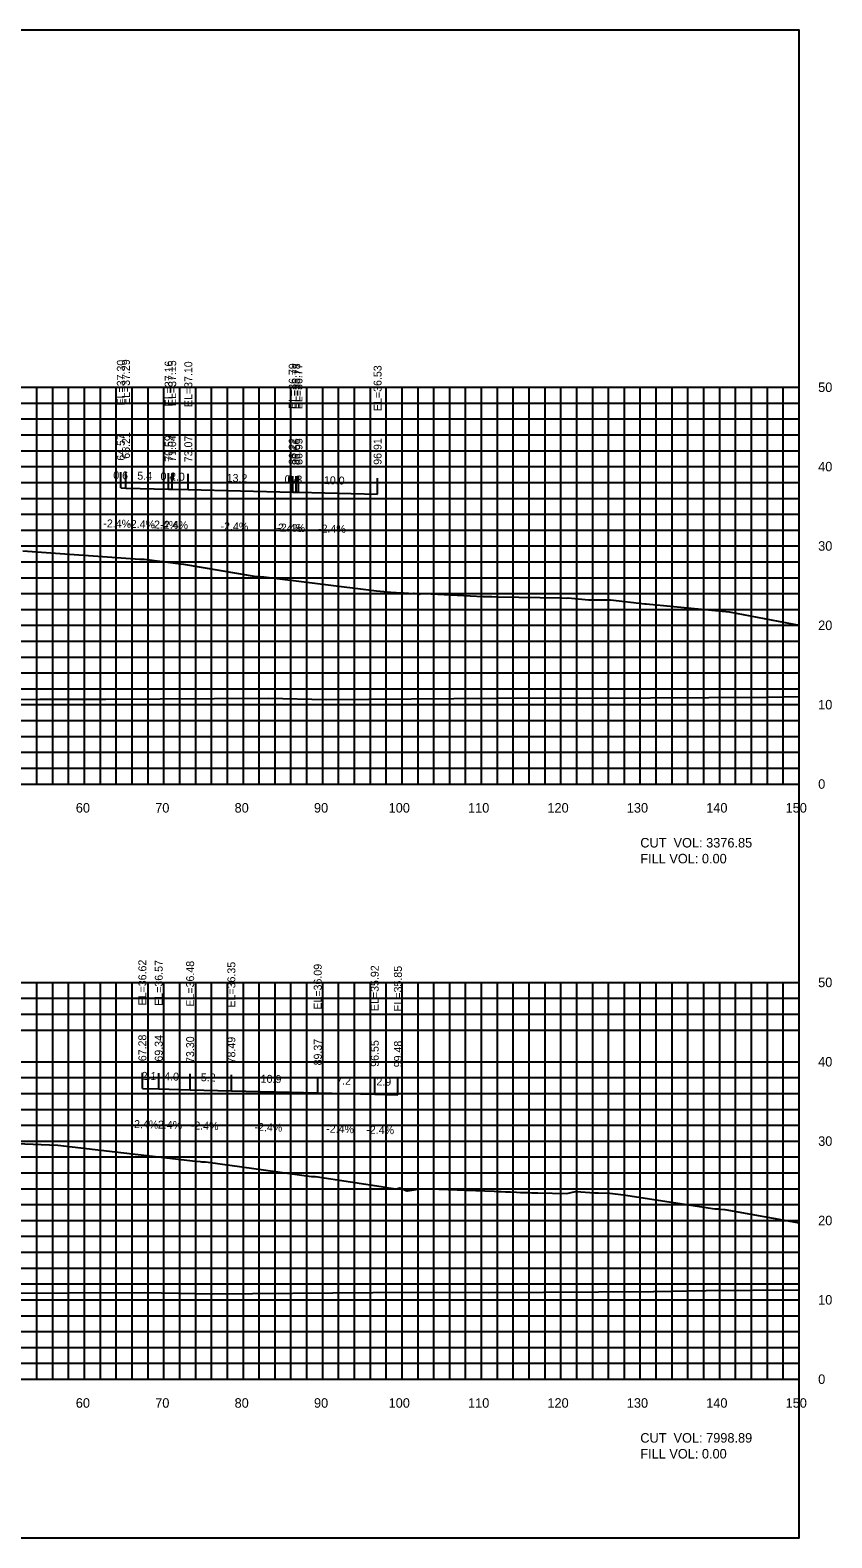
# Model space of a CAD drawing. Extents: x 1800880 to 1818864, y 245271 to 250560.
# Drawn here: x 1811286 to 1811386.9, y 250355.3 to 250545.3 of the extents above; entities that cross this region are included whole.
import ezdxf

# ---------------------------------------------------------------- set-up
doc = ezdxf.new("R2010")
doc.units = 0
for name, color, linetype in [('33', 7, 'Continuous'), ('ANNO-TXT', 7, 'Continuous'), ('CL-CNST', 7, 'Continuous'), ('DESIGN - DRAINAGE - Bridges', 7, 'Continuous'), ('DRAINAGETXT', 7, 'Continuous'), ('Level 37', 7, 'Continuous'), ('Level 46', 7, 'Continuous'), ('Level 62', 7, 'Continuous'), ('SHT-BDR', 7, 'Continuous')]:
    doc.layers.add(name, color=color, linetype=linetype)

msp = doc.modelspace()

# ---------------------------------------------------------------- linework, layer by layer
at = {"layer": 'CL-CNST'}
for points in [[(1811285.06, 250479.72), (1811299.78, 250478.65), (1811299.96, 250478.65), (1811300.32, 250478.65), (1811305.3, 250478.02), (1811314.42, 250476.48), (1811314.7, 250476.48), (1811314.92, 250476.48), (1811315.4, 250476.41), (1811329.6, 250474.68), (1811331.85, 250474.45), (1811331.87, 250474.45), (1811331.93, 250474.44), (1811332, 250474.44), (1811332.06, 250474.44), (1811332.12, 250474.43), (1811332.17, 250474.43), (1811332.22, 250474.43), (1811332.24, 250474.43), (1811332.99, 250474.43), (1811334.24, 250474.34), (1811334.29, 250474.35), (1811334.36, 250474.34), (1811334.45, 250474.34), (1811334.53, 250474.34), (1811334.96, 250474.26), (1811335.23, 250474.31), (1811336.47, 250474.28), (1811336.48, 250474.28), (1811343.02, 250473.97), (1811343.55, 250473.94), (1811343.57, 250473.94), (1811344.12, 250473.94), (1811344.8, 250473.91), (1811352.92, 250473.78), (1811353.55, 250473.75), (1811353.73, 250473.8), (1811353.75, 250473.8), (1811356.29, 250473.54), (1811359.06, 250473.52), (1811363.37, 250473.03), (1811363.56, 250473.03), (1811374.03, 250472.01), (1811382.82, 250470.35)], [(1811284.26, 250405.03), (1811289.45, 250404.8), (1811305.01, 250403), (1811306.81, 250402.8), (1811307.39, 250402.74), (1811307.56, 250402.72), (1811308.06, 250402.71), (1811308.07, 250402.71), (1811308.4, 250402.67), (1811321.41, 250400.84), (1811321.59, 250400.84), (1811321.9, 250400.84), (1811330.71, 250399.5), (1811330.81, 250399.48), (1811332.06, 250399.3), (1811332.06, 250399.3), (1811332.06, 250399.3), (1811332.07, 250399.3), (1811332.07, 250399.3), (1811332.08, 250399.3), (1811332.1, 250399.31), (1811332.13, 250399.31), (1811332.23, 250399.34), (1811332.54, 250399.41), (1811333.13, 250399.18), (1811333.3, 250399.11), (1811333.35, 250399.09), (1811333.37, 250399.08), (1811333.39, 250399.08), (1811333.4, 250399.07), (1811333.49, 250399.06), (1811335.08, 250399.31), (1811337.45, 250399.26), (1811344.43, 250398.99), (1811344.83, 250398.98), (1811345.3, 250398.96), (1811345.83, 250398.93), (1811346.46, 250398.91), (1811347.22, 250398.88), (1811347.73, 250398.86), (1811348.01, 250398.85), (1811348.45, 250398.84), (1811348.82, 250398.83), (1811349.14, 250398.82), (1811349.43, 250398.81), (1811349.68, 250398.81), (1811349.9, 250398.8), (1811353.57, 250398.7), (1811354.67, 250398.97), (1811354.74, 250398.97), (1811357.05, 250398.82), (1811357.12, 250398.82), (1811357.56, 250398.82), (1811358.99, 250398.74), (1811360.69, 250398.56), (1811372.2, 250396.79), (1811372.21, 250396.79), (1811372.72, 250396.79), (1811372.86, 250396.77), (1811372.87, 250396.76), (1811373.42, 250396.69), (1811373.45, 250396.69), (1811382.82, 250395.02)]]:
    msp.add_lwpolyline(points, dxfattribs=at)
at = {"layer": 'DESIGN - DRAINAGE - Bridges'}
for p, q in [((1811382.82, 250450.32), (1811382.82, 250500.32)), ((1811382.88, 250500.32), (1811382.82, 250500.32)), ((1811382.88, 250490.32), (1811382.82, 250490.32)), ((1811382.88, 250480.32), (1811382.82, 250480.32)), ((1811382.88, 250470.32), (1811382.82, 250470.32)), ((1811382.88, 250460.32), (1811382.82, 250460.32)), ((1811082.82, 250450.32), (1811382.82, 250450.32)), ((1811292.82, 250450.26), (1811292.82, 250450.32)), ((1811302.82, 250450.26), (1811302.82, 250450.32)), ((1811312.82, 250450.26), (1811312.82, 250450.32)), ((1811322.82, 250450.26), (1811322.82, 250450.32)), ((1811332.82, 250450.26), (1811332.82, 250450.32)), ((1811342.82, 250450.26), (1811342.82, 250450.32)), ((1811352.82, 250450.26), (1811352.82, 250450.32)), ((1811362.82, 250450.26), (1811362.82, 250450.32)), ((1811372.82, 250450.26), (1811372.82, 250450.32)), ((1811382.82, 250450.26), (1811382.82, 250450.32)), ((1811382.88, 250450.32), (1811382.82, 250450.32)), ((1811382.82, 250375.32), (1811382.82, 250425.32)), ((1811382.88, 250425.32), (1811382.82, 250425.32)), ((1811382.88, 250415.32), (1811382.82, 250415.32)), ((1811382.88, 250405.32), (1811382.82, 250405.32)), ((1811382.88, 250395.32), (1811382.82, 250395.32)), ((1811382.88, 250385.32), (1811382.82, 250385.32)), ((1811082.82, 250375.32), (1811382.82, 250375.32)), ((1811292.82, 250375.26), (1811292.82, 250375.32)), ((1811302.82, 250375.26), (1811302.82, 250375.32)), ((1811312.82, 250375.26), (1811312.82, 250375.32)), ((1811322.82, 250375.26), (1811322.82, 250375.32)), ((1811332.82, 250375.26), (1811332.82, 250375.32)), ((1811342.82, 250375.26), (1811342.82, 250375.32)), ((1811352.82, 250375.26), (1811352.82, 250375.32)), ((1811362.82, 250375.26), (1811362.82, 250375.32)), ((1811372.82, 250375.26), (1811372.82, 250375.32)), ((1811382.82, 250375.26), (1811382.82, 250375.32)), ((1811382.88, 250375.32), (1811382.82, 250375.32))]:
    msp.add_line(p, q, dxfattribs=at)
at = {"layer": 'Level 37'}
for p, q in [((1811297.39, 250487.63), (1811297.39, 250489.63)), ((1811298.03, 250487.61), (1811298.03, 250489.61)), ((1811303.41, 250487.48), (1811303.41, 250489.48)), ((1811303.86, 250487.47), (1811303.86, 250489.47)), ((1811305.89, 250487.42), (1811305.89, 250489.42)), ((1811319.04, 250487.11), (1811319.04, 250489.11)), ((1811319.48, 250487.1), (1811319.48, 250489.1)), ((1811319.77, 250487.09), (1811319.77, 250489.09)), ((1811329.73, 250486.85), (1811329.73, 250488.85)), ((1811300.1, 250411.94), (1811300.1, 250413.94)), ((1811302.16, 250411.89), (1811302.16, 250413.89)), ((1811306.12, 250411.8), (1811306.12, 250413.8)), ((1811311.31, 250411.67), (1811311.31, 250413.67)), ((1811322.19, 250411.41), (1811322.19, 250413.41)), ((1811329.37, 250411.24), (1811329.37, 250413.24)), ((1811332.29, 250411.17), (1811332.29, 250413.17))]:
    msp.add_line(p, q, dxfattribs=at)
msp.add_lwpolyline([(1811082.82, 250355.32), (1811382.82, 250355.32), (1811382.82, 250545.32), (1811082.82, 250545.32)], close=True, dxfattribs=at)
at = {"layer": 'Level 46'}
for p, q in [((1811082.82, 250500.32), (1811382.82, 250500.32)), ((1811286.82, 250450.32), (1811286.82, 250500.32)), ((1811288.82, 250450.32), (1811288.82, 250500.32)), ((1811290.82, 250450.32), (1811290.82, 250500.32)), ((1811292.82, 250450.32), (1811292.82, 250500.32)), ((1811294.82, 250450.32), (1811294.82, 250500.32)), ((1811296.82, 250450.32), (1811296.82, 250500.32)), ((1811298.82, 250450.32), (1811298.82, 250500.32)), ((1811300.82, 250450.32), (1811300.82, 250500.32)), ((1811302.82, 250450.32), (1811302.82, 250500.32)), ((1811304.82, 250450.32), (1811304.82, 250500.32)), ((1811306.82, 250450.32), (1811306.82, 250500.32)), ((1811308.82, 250450.32), (1811308.82, 250500.32)), ((1811310.82, 250450.32), (1811310.82, 250500.32)), ((1811312.82, 250450.32), (1811312.82, 250500.32)), ((1811314.82, 250450.32), (1811314.82, 250500.32)), ((1811316.82, 250450.32), (1811316.82, 250500.32)), ((1811318.82, 250450.32), (1811318.82, 250500.32)), ((1811320.82, 250450.32), (1811320.82, 250500.32)), ((1811322.82, 250450.32), (1811322.82, 250500.32)), ((1811324.82, 250450.32), (1811324.82, 250500.32)), ((1811326.82, 250450.32), (1811326.82, 250500.32)), ((1811328.82, 250450.32), (1811328.82, 250500.32)), ((1811330.82, 250450.32), (1811330.82, 250500.32)), ((1811332.82, 250450.32), (1811332.82, 250500.32)), ((1811334.82, 250450.32), (1811334.82, 250500.32)), ((1811336.82, 250450.32), (1811336.82, 250500.32)), ((1811338.82, 250450.32), (1811338.82, 250500.32)), ((1811340.82, 250450.32), (1811340.82, 250500.32)), ((1811342.82, 250450.32), (1811342.82, 250500.32)), ((1811344.82, 250450.32), (1811344.82, 250500.32)), ((1811346.82, 250450.32), (1811346.82, 250500.32)), ((1811348.82, 250450.32), (1811348.82, 250500.32)), ((1811350.82, 250450.32), (1811350.82, 250500.32)), ((1811352.82, 250450.32), (1811352.82, 250500.32)), ((1811354.82, 250450.32), (1811354.82, 250500.32)), ((1811356.82, 250450.32), (1811356.82, 250500.32)), ((1811358.82, 250450.32), (1811358.82, 250500.32)), ((1811360.82, 250450.32), (1811360.82, 250500.32)), ((1811362.82, 250450.32), (1811362.82, 250500.32)), ((1811364.82, 250450.32), (1811364.82, 250500.32)), ((1811366.82, 250450.32), (1811366.82, 250500.32)), ((1811368.82, 250450.32), (1811368.82, 250500.32)), ((1811370.82, 250450.32), (1811370.82, 250500.32)), ((1811372.82, 250450.32), (1811372.82, 250500.32)), ((1811374.82, 250450.32), (1811374.82, 250500.32)), ((1811376.82, 250450.32), (1811376.82, 250500.32)), ((1811378.82, 250450.32), (1811378.82, 250500.32)), ((1811380.82, 250450.32), (1811380.82, 250500.32)), ((1811382.82, 250450.32), (1811382.82, 250500.32)), ((1811082.82, 250498.32), (1811382.82, 250498.32)), ((1811082.82, 250496.32), (1811382.82, 250496.32)), ((1811082.82, 250494.32), (1811382.82, 250494.32)), ((1811082.82, 250492.32), (1811382.82, 250492.32)), ((1811082.82, 250490.32), (1811382.82, 250490.32)), ((1811082.82, 250488.32), (1811382.82, 250488.32)), ((1811082.82, 250486.32), (1811382.82, 250486.32)), ((1811082.82, 250484.32), (1811382.82, 250484.32)), ((1811082.82, 250482.32), (1811382.82, 250482.32)), ((1811082.82, 250480.32), (1811382.82, 250480.32)), ((1811082.82, 250478.32), (1811382.82, 250478.32)), ((1811082.82, 250476.32), (1811382.82, 250476.32)), ((1811082.82, 250474.32), (1811382.82, 250474.32)), ((1811082.82, 250472.32), (1811382.82, 250472.32)), ((1811082.82, 250470.32), (1811382.82, 250470.32)), ((1811082.82, 250468.32), (1811382.82, 250468.32)), ((1811082.82, 250466.32), (1811382.82, 250466.32)), ((1811082.82, 250464.32), (1811382.82, 250464.32)), ((1811082.82, 250462.32), (1811382.82, 250462.32)), ((1811082.82, 250460.32), (1811382.82, 250460.32)), ((1811082.82, 250458.32), (1811382.82, 250458.32)), ((1811082.82, 250456.32), (1811382.82, 250456.32)), ((1811082.82, 250454.32), (1811382.82, 250454.32)), ((1811082.82, 250452.32), (1811382.82, 250452.32)), ((1811082.82, 250450.32), (1811382.82, 250450.32)), ((1811082.82, 250425.32), (1811382.82, 250425.32)), ((1811286.82, 250375.32), (1811286.82, 250425.32)), ((1811288.82, 250375.32), (1811288.82, 250425.32)), ((1811290.82, 250375.32), (1811290.82, 250425.32)), ((1811292.82, 250375.32), (1811292.82, 250425.32)), ((1811294.82, 250375.32), (1811294.82, 250425.32)), ((1811296.82, 250375.32), (1811296.82, 250425.32)), ((1811298.82, 250375.32), (1811298.82, 250425.32)), ((1811300.82, 250375.32), (1811300.82, 250425.32)), ((1811302.82, 250375.32), (1811302.82, 250425.32)), ((1811304.82, 250375.32), (1811304.82, 250425.32)), ((1811306.82, 250375.32), (1811306.82, 250425.32)), ((1811308.82, 250375.32), (1811308.82, 250425.32)), ((1811310.82, 250375.32), (1811310.82, 250425.32)), ((1811312.82, 250375.32), (1811312.82, 250425.32)), ((1811314.82, 250375.32), (1811314.82, 250425.32)), ((1811316.82, 250375.32), (1811316.82, 250425.32)), ((1811318.82, 250375.32), (1811318.82, 250425.32)), ((1811320.82, 250375.32), (1811320.82, 250425.32)), ((1811322.82, 250375.32), (1811322.82, 250425.32)), ((1811324.82, 250375.32), (1811324.82, 250425.32)), ((1811326.82, 250375.32), (1811326.82, 250425.32)), ((1811328.82, 250375.32), (1811328.82, 250425.32)), ((1811330.82, 250375.32), (1811330.82, 250425.32)), ((1811332.82, 250375.32), (1811332.82, 250425.32)), ((1811334.82, 250375.32), (1811334.82, 250425.32)), ((1811336.82, 250375.32), (1811336.82, 250425.32)), ((1811338.82, 250375.32), (1811338.82, 250425.32)), ((1811340.82, 250375.32), (1811340.82, 250425.32)), ((1811342.82, 250375.32), (1811342.82, 250425.32)), ((1811344.82, 250375.32), (1811344.82, 250425.32)), ((1811346.82, 250375.32), (1811346.82, 250425.32)), ((1811348.82, 250375.32), (1811348.82, 250425.32)), ((1811350.82, 250375.32), (1811350.82, 250425.32)), ((1811352.82, 250375.32), (1811352.82, 250425.32)), ((1811354.82, 250375.32), (1811354.82, 250425.32)), ((1811356.82, 250375.32), (1811356.82, 250425.32)), ((1811358.82, 250375.32), (1811358.82, 250425.32)), ((1811360.82, 250375.32), (1811360.82, 250425.32)), ((1811362.82, 250375.32), (1811362.82, 250425.32)), ((1811364.82, 250375.32), (1811364.82, 250425.32)), ((1811366.82, 250375.32), (1811366.82, 250425.32)), ((1811368.82, 250375.32), (1811368.82, 250425.32)), ((1811370.82, 250375.32), (1811370.82, 250425.32)), ((1811372.82, 250375.32), (1811372.82, 250425.32)), ((1811374.82, 250375.32), (1811374.82, 250425.32)), ((1811376.82, 250375.32), (1811376.82, 250425.32)), ((1811378.82, 250375.32), (1811378.82, 250425.32)), ((1811380.82, 250375.32), (1811380.82, 250425.32)), ((1811382.82, 250375.32), (1811382.82, 250425.32)), ((1811082.82, 250423.32), (1811382.82, 250423.32)), ((1811082.82, 250421.32), (1811382.82, 250421.32)), ((1811082.82, 250419.32), (1811382.82, 250419.32)), ((1811082.82, 250415.32), (1811382.82, 250415.32)), ((1811082.82, 250413.32), (1811382.82, 250413.32)), ((1811082.82, 250411.32), (1811382.82, 250411.32)), ((1811082.82, 250409.32), (1811382.82, 250409.32)), ((1811082.82, 250407.32), (1811382.82, 250407.32)), ((1811082.82, 250405.32), (1811382.82, 250405.32)), ((1811082.82, 250403.32), (1811382.82, 250403.32)), ((1811082.82, 250401.32), (1811382.82, 250401.32)), ((1811082.82, 250399.32), (1811382.82, 250399.32)), ((1811082.82, 250397.32), (1811382.82, 250397.32)), ((1811082.82, 250395.32), (1811382.82, 250395.32)), ((1811082.82, 250393.32), (1811382.82, 250393.32)), ((1811082.82, 250391.32), (1811382.82, 250391.32)), ((1811082.82, 250389.32), (1811382.82, 250389.32)), ((1811082.82, 250387.32), (1811382.82, 250387.32)), ((1811082.82, 250385.32), (1811382.82, 250385.32)), ((1811082.82, 250383.32), (1811382.82, 250383.32)), ((1811082.82, 250381.32), (1811382.82, 250381.32)), ((1811082.82, 250379.32), (1811382.82, 250379.32)), ((1811082.82, 250377.32), (1811382.82, 250377.32)), ((1811082.82, 250375.32), (1811382.82, 250375.32))]:
    msp.add_line(p, q, dxfattribs=at)
at = {"layer": 'Level 62'}
for points in [[(1811297.39, 250487.63), (1811298.03, 250487.61), (1811303.41, 250487.48), (1811303.86, 250487.47), (1811305.89, 250487.42), (1811319.04, 250487.11), (1811319.48, 250487.1), (1811319.77, 250487.09), (1811329.73, 250486.85)], [(1811082.82, 250461.7), (1811101.2, 250461.52), (1811108.4, 250461.49), (1811128.96, 250461.33), (1811139.39, 250461.29), (1811156.71, 250461.13), (1811169.7, 250461.11), (1811184.47, 250461.02), (1811199.53, 250461.02), (1811212.22, 250460.93), (1811229.01, 250460.95), (1811239.98, 250460.87), (1811258.21, 250460.93), (1811267.73, 250460.9), (1811287.19, 250461), (1811295.49, 250461), (1811316.01, 250461.12), (1811323.25, 250460.99), (1811344.7, 250461.12), (1811351, 250461.19), (1811356.81, 250461.15), (1811378.76, 250461.28), (1811382.82, 250461.35)], [(1811300.1, 250411.94), (1811302.16, 250411.89), (1811306.12, 250411.8), (1811311.31, 250411.67), (1811322.19, 250411.41), (1811329.37, 250411.24), (1811332.29, 250411.17)], [(1811082.82, 250386.77), (1811086.91, 250386.73), (1811091.51, 250386.71), (1811114.67, 250386.53), (1811122.8, 250386.5), (1811142.42, 250386.32), (1811153.36, 250386.3), (1811170.18, 250386.19), (1811183.38, 250386.19), (1811197.93, 250386.09), (1811213.01, 250386.11), (1811225.69, 250386.02), (1811242.35, 250386.08), (1811253.44, 250386.04), (1811271.45, 250386.13), (1811281.2, 250386.14), (1811300.37, 250386.25), (1811308.95, 250386.09), (1811329.14, 250386.22), (1811336.71, 250386.3), (1811343.69, 250386.25), (1811364.47, 250386.38), (1811371.12, 250386.49), (1811382.82, 250386.56)]]:
    msp.add_lwpolyline(points, dxfattribs=at)

# ---------------------------------------------------------------- texts
for s, p in [('60', (1811291.72, 250446.72)), ('70', (1811301.72, 250446.72)), ('80', (1811311.72, 250446.72)), ('90', (1811321.72, 250446.72)), ('100', (1811331.12, 250446.72)), ('110', (1811341.12, 250446.72)), ('120', (1811351.12, 250446.72)), ('130', (1811361.12, 250446.72)), ('140', (1811371.12, 250446.72)), ('150', (1811381.12, 250446.72)), ('60', (1811291.72, 250371.72)), ('70', (1811301.72, 250371.72)), ('80', (1811311.72, 250371.72)), ('90', (1811321.72, 250371.72)), ('100', (1811331.12, 250371.72)), ('110', (1811341.12, 250371.72)), ('120', (1811351.12, 250371.72)), ('130', (1811361.12, 250371.72)), ('140', (1811371.12, 250371.72)), ('150', (1811381.12, 250371.72))]:
    msp.add_text(s, height=1.2).set_placement(p)
at = {"layer": '33'}
for s, p in [('50', (1811385.22, 250499.72)), ('40', (1811385.22, 250489.72)), ('30', (1811385.22, 250479.72)), ('20', (1811385.22, 250469.72)), ('10', (1811385.22, 250459.72)), ('0', (1811385.22, 250449.72)), ('50', (1811385.22, 250424.72)), ('40', (1811385.22, 250414.72)), ('30', (1811385.22, 250404.72)), ('20', (1811385.22, 250394.72)), ('10', (1811385.22, 250384.72)), ('0', (1811385.22, 250374.72))]:
    msp.add_text(s, height=1.2, dxfattribs=at).set_placement(p)
at = {"layer": 'ANNO-TXT'}
for s, rotation, p in [('0.6', 358.6451, (1811296.43, 250488.75)), ('5.4', 358.6451, (1811299.46, 250488.68)), ('0.4', 358.6451, (1811302.38, 250488.61)), ('2.0', 358.6451, (1811303.58, 250488.58)), ('13.2', 358.6248, (1811310.71, 250488.41)), ('0.4', 358.6248, (1811318, 250488.23)), ('0.3', 358.6248, (1811318.37, 250488.23)), ('10.0', 358.6248, (1811322.96, 250488.12)), ('-2.4%', 358.6451, (1811295.18, 250482.68)), ('-2.4%', 358.6451, (1811298.19, 250482.61)), ('-2.4%', 358.6451, (1811301.11, 250482.54)), ('-2.4%', 358.6451, (1811302.35, 250482.51)), ('-2.4%', 358.6248, (1811309.94, 250482.33)), ('-2.4%', 358.6248, (1811316.73, 250482.16)), ('-2.4%', 358.6248, (1811317.09, 250482.15)), ('-2.4%', 358.6248, (1811322.22, 250482.03)), ('2.1', 358.6248, (1811300, 250413.05)), ('4.0', 358.6248, (1811302.84, 250412.98)), ('5.2', 358.6248, (1811307.46, 250412.87)), ('10.9', 358.6248, (1811315, 250412.69)), ('7.2', 358.6248, (1811324.52, 250412.46)), ('2.9', 358.6248, (1811329.57, 250412.34)), ('-2.4%', 358.6248, (1811298.6, 250406.98)), ('-2.4%', 358.6248, (1811301.61, 250406.91)), ('-2.4%', 358.6248, (1811306.19, 250406.8)), ('-2.4%', 358.6248, (1811314.22, 250406.6)), ('-2.4%', 358.6248, (1811323.25, 250406.39)), ('-2.4%', 358.6248, (1811328.3, 250406.27))]:
    msp.add_text(s, height=1, rotation=rotation, dxfattribs=at).set_placement(p)
at = {"layer": 'DRAINAGETXT'}
for s, p in [('CUT  VOL: 3376.85', (1811362.82, 250442.32)), ('FILL VOL: 0.00', (1811362.82, 250440.32)), ('CUT  VOL: 7998.89', (1811362.82, 250367.32)), ('FILL VOL: 0.00', (1811362.82, 250365.32))]:
    msp.add_text(s, height=1.2, dxfattribs=at).set_placement(p)
at = {"layer": 'SHT-BDR'}
for s, p in [('EL=37.30', (1811297.89, 250498.02)), ('EL=37.29', (1811298.53, 250498.08)), ('EL=37.16', (1811303.91, 250497.91)), ('EL=37.15', (1811304.36, 250497.95)), ('EL=37.10', (1811306.39, 250497.82)), ('EL=36.79', (1811319.54, 250497.58)), ('EL=36.78', (1811319.98, 250497.57)), ('EL=36.77', (1811320.27, 250497.56)), ('EL=36.53', (1811330.23, 250497.32)), ('64.57', (1811297.89, 250491.07)), ('65.21', (1811298.53, 250491.31)), ('70.59', (1811303.91, 250490.93)), ('71.04', (1811304.36, 250490.92)), ('73.07', (1811306.39, 250490.87)), ('86.22', (1811319.54, 250490.56)), ('86.66', (1811319.98, 250490.5)), ('86.95', (1811320.27, 250490.54)), ('96.91', (1811330.23, 250490.55)), ('EL=36.62', (1811300.6, 250422.42)), ('EL=36.57', (1811302.66, 250422.37)), ('EL=36.48', (1811306.62, 250422.27)), ('EL=36.35', (1811311.81, 250422.15)), ('EL=36.09', (1811322.69, 250421.89)), ('EL=35.92', (1811329.87, 250421.71)), ('EL=35.85', (1811332.79, 250421.64)), ('67.28', (1811300.6, 250415.39)), ('69.34', (1811302.66, 250415.34)), ('73.30', (1811306.62, 250415.17)), ('78.49', (1811311.81, 250415.12)), ('89.37', (1811322.69, 250414.86)), ('96.55', (1811329.87, 250414.69)), ('99.48', (1811332.79, 250414.62))]:
    msp.add_text(s, height=1, rotation=90, dxfattribs=at).set_placement(p)

doc.saveas('drawing.dxf')
